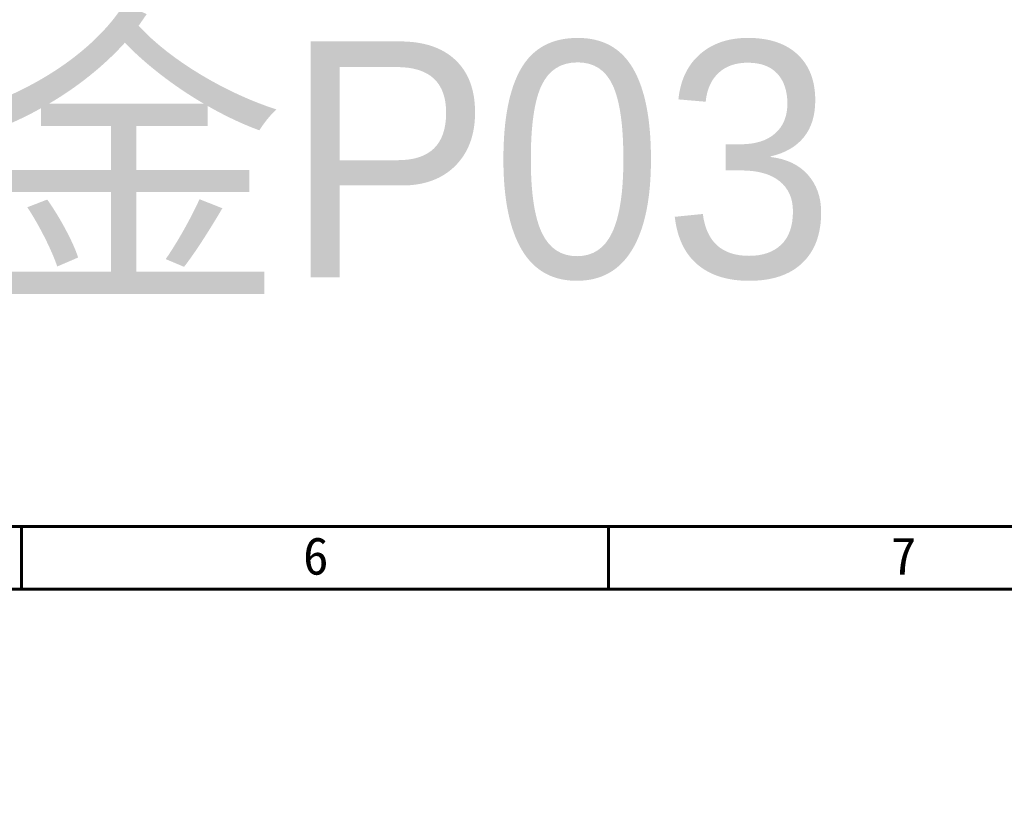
# Model space of a CAD drawing. Header units: millimetres. Extents: x 399 to 6233, y -1870 to 1602.
# Tile 551 of 656: x 6019 to 6102, y -75 to -9. Entities that reach past the tile are written whole.
import ezdxf

# ---------------------------------------------------------------- set-up
doc = ezdxf.new("R2010")
doc.units = ezdxf.units.MM
doc.layers.add('BORDER', color=7, linetype='Continuous')
doc.styles.get("Standard").update_dxf_attribs({"font": 'arial.ttf'})
doc.styles.add('標題欄', font='txt')

# ---------------------------------------------------------------- blocks, each defined once
blk = doc.blocks.new('A4-英文圖框-橫式')
at = {"layer": 'BORDER', "color": 123, "linetype": 'Continuous', "lineweight": 60, "ltscale": 25.4}
for p, q in [((2400.447, 183.498), (2400.447, 188.794)), ((2450.196, 183.498), (2450.196, 188.794)), ((2151.697, 183.498), (2549.792, 183.498))]:
    blk.add_line(p, q, dxfattribs=at)
blk.add_lwpolyline([(2151.697, 188.794), (2555.087, 188.794), (2555.087, -95.061), (2151.697, -95.061)], close=True, dxfattribs=at)
at = {"color": 60, "style": '標題欄'}
for s, p in [('6', (2424.321, 184.716)), ('7', (2474.145, 184.716))]:
    blk.add_text(s, height=3.177, dxfattribs=at).set_placement(p)
at = {"color": 3, "style": '標題欄'}
blk.add_text('7', height=3.177, dxfattribs=at).set_placement((2474.145, 184.716))

msp = doc.modelspace()

# ---------------------------------------------------------------- block references
msp.add_blockref('A4-英文圖框-橫式', (3618.375, -240.567))

# ---------------------------------------------------------------- texts
at = {"color": 7, "insert": (5971.767, -21.773), "char_height": 20, "attachment_point": 5}
msp.add_mtext_dynamic_manual_height_columns('{\\fPMingLiU|b0|i0|c136|p18;下折WM + 板金P03}', width=252.6866, gutter_width=12.5, heights=[0], dxfattribs=at)

doc.saveas('drawing.dxf')
